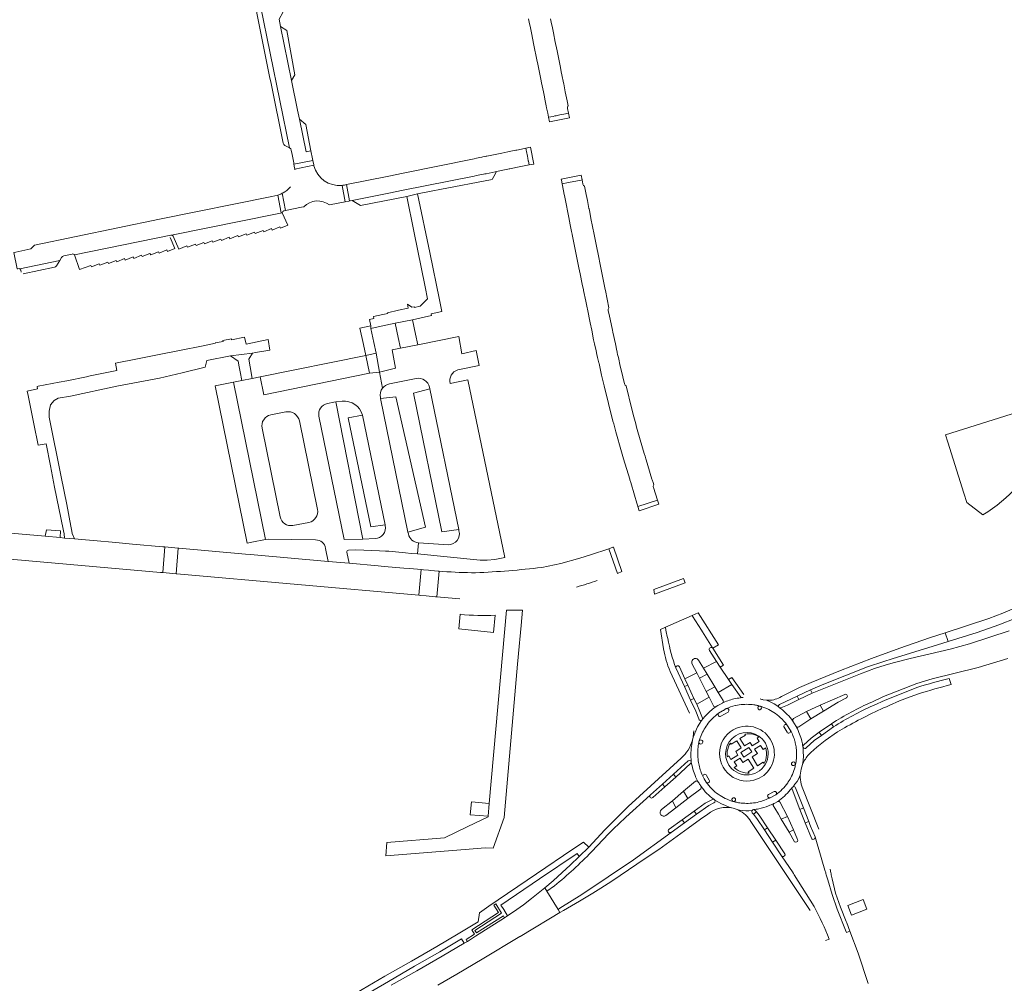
# Model space of a CAD drawing. Header units: metres. Extents: x 166325 to 190320, y 381923 to 404576.
# Tile 778 of 1056: x 176171 to 176440, y 396657 to 396920. Entities that reach past the tile are written whole.
import ezdxf

# ---------------------------------------------------------------- set-up
doc = ezdxf.new("R2010")
doc.units = ezdxf.units.M
for name, color, linetype, lineweight in [('B-WE-VH-VERHARDING_ASFALT-GV', 8, 'Continuous', 18), ('B-WE-VH-VERHARDING_BETON-GV', 8, 'Continuous', 18), ('B-WE-VH-VERHARDING_BETONSTRAATSTEEN-GV', 8, 'Continuous', 18), ('B-WE-VH-VERHARDING_GESLOTEN-GV', 8, 'Continuous', 18), ('B-WE-VH-VERHARDING_HALFVERHARDING-GV', 8, 'Continuous', 18), ('B-WE-VH-VERHARDING_STRAATBAKSTEEN-GV', 8, 'Continuous', 18)]:
    doc.layers.add(name, color=color, linetype=linetype, lineweight=lineweight)

msp = doc.modelspace()

# ---------------------------------------------------------------- linework, layer by layer
at = {"layer": 'B-WE-VH-VERHARDING_ASFALT-GV', "flags": 128}
for points in [[(176310.196, 396920.473), (176310.38, 396919.554), (176310.687, 396918.024), (176311.059, 396916.173), (176311.549, 396913.734), (176312.573, 396908.785), (176312.636, 396908.476), (176312.903, 396907.159), (176313.541, 396904.01), (176313.754, 396902.959), (176314.258, 396900.473), (176314.444, 396899.558), (176314.445, 396899.554), (176314.755, 396898.024), (176314.757, 396898.013), (176315.023, 396896.701), (176315.13, 396896.173), (176315.427, 396894.706), (176315.658, 396893.569), (176316.868, 396893.809), (176317.393, 396893.913), (176317.739, 396893.982), (176318.765, 396894.185), (176319.777, 396894.386), (176321.096, 396894.648), (176320.828, 396895.968)], [(176320.984, 396896.723), (176320.721, 396898.024), (176320.227, 396900.473), (176320.109, 396901.057), (176319.777, 396902.702), (176319.725, 396902.959), (176319.289, 396905.118), (176319.126, 396905.929), (176318.877, 396907.159), (176318.611, 396908.476), (176317.953, 396911.737), (176317.389, 396914.531), (176317.269, 396915.125), (176317.189, 396915.521), (176317.057, 396916.173), (176316.684, 396918.024), (176316.375, 396919.554), (176316.189, 396920.473)], [(176324.993, 396875.407), (176324.883, 396875.947), (176324.783, 396876.438), (176324.511, 396876.383), (176321.086, 396875.697), (176319.337, 396875.346), (176319.721, 396873.425), (176319.92, 396872.43), (176319.976, 396872.15), (176320.248, 396870.793), (176321.086, 396866.603), (176321.467, 396864.7), (176321.483, 396864.616), (176321.57, 396864.181), (176321.938, 396862.342), (176322.085, 396861.609), (176322.105, 396861.51), (176322.925, 396857.41), (176323.823, 396852.921), (176323.925, 396852.43), (176324.265, 396850.793), (176324.846, 396847.992), (176324.863, 396847.908), (176325.148, 396846.513), (176325.198, 396846.264), (176325.796, 396843.334), (176326.168, 396841.51), (176326.25, 396841.108), (176327.011, 396837.41), (176327.423, 396835.406), (176327.964, 396832.778), (176328.209, 396831.687), (176328.636, 396829.782), (176328.858, 396828.791), (176329.056, 396827.908), (176329.368, 396826.513), (176329.424, 396826.264), (176330.136, 396823.089), (176330.843, 396820.227), (176332.033, 396815.406), (176332.426, 396813.813), (176332.951, 396811.687), (176333.227, 396810.571), (176333.445, 396809.782), (176334.042, 396807.629), (176335.558, 396802.152), (176336.141, 396800.227), (176337.801, 396794.74), (176337.87, 396794.513), (176338.082, 396793.813), (176338.1, 396793.751), (176339.121, 396790.378), (176339.794, 396788.154), (176339.953, 396787.629), (176340.068, 396787.208)], [(176332.138, 396841.505), (176331.181, 396846.264), (176331.131, 396846.513), (176330.85, 396847.908), (176330.673, 396848.791), (176329.936, 396852.455), (176329.105, 396856.588), (176328.94, 396857.41), (176328.115, 396861.51), (176327.224, 396865.942), (176326.892, 396867.593), (176326.701, 396868.543), (176326.684, 396868.627), (176326.249, 396870.793), (176325.919, 396872.43), (176325.454, 396874.744)], [(176336.416, 396820.727), (176335.481, 396824.564), (176335.234, 396825.578), (176334.711, 396827.908), (176334.513, 396828.791), (176334.395, 396829.318), (176334.364, 396829.456), (176334.294, 396829.782), (176333.884, 396831.687), (176333.204, 396834.842), (176333.085, 396835.406), (176332.195, 396839.643), (176331.969, 396840.718)], [(176270.326, 396819.561), (176269.513, 396823.957), (176266.75, 396823.627), (176237.882, 396817.759), (176236.887, 396822.66), (176234.715, 396822.218), (176231.843, 396821.634), (176229.566, 396821.171), (176238.338, 396778.269), (176239.073, 396778.334), (176252.026, 396778.127)], [(176344.358, 396793.17), (176344.181, 396793.751), (176343.949, 396794.513), (176343.88, 396794.74), (176342.746, 396798.469), (176342.274, 396800.019), (176342.211, 396800.227), (176341.986, 396800.966), (176341.763, 396801.739), (176340.064, 396807.629), (176339.688, 396808.932), (176339.469, 396809.782), (176338.978, 396811.687), (176338.431, 396813.813), (176336.797, 396820.156)], [(176277.358, 396779.749), (176277.259, 396780.235), (176269.796, 396816.71), (176269.733, 396817.018)], [(176255.253, 396815.406), (176256.961, 396815.748), (176257.541, 396815.809), (176259.29, 396815.992)], [(176239.776, 396812.248), (176243.887, 396813.071)], [(176268.275, 396778.47), (176264.909, 396778.362), (176259.861, 396778.201), (176252.932, 396811.903)], [(176264.829, 396812.213), (176271.03, 396782.199), (176271.068, 396782.012)], [(176247.616, 396810.597), (176252.56, 396786.445)], [(176340.068, 396787.208), (176345.368, 396788.929), (176344.267, 396792.384)], [(176272.039, 396775.041), (176276.535, 396774.602), (176278.167, 396774.442), (176279.849, 396774.278), (176280.146, 396777.316)], [(176254.772, 396775.809), (176255.448, 396772.247), (176261.2, 396771.736), (176260.559, 396774.721)], [(176260.982, 396775.326), (176263.002, 396775.431), (176269.473, 396775.151), (176271.143, 396775.079), (176272.039, 396775.041)], [(176443.548, 396759.78), (176439.753, 396758.138), (176435.91, 396756.61), (176423.997, 396752.76), (176424.778, 396750.333), (176432.703, 396752.859), (176438.612, 396754.882), (176443.266, 396756.72), (176449.019, 396759.625), (176452.532, 396761.496), (176453.728, 396762.393), (176456.664, 396764.289), (176459.538, 396766.279)], [(176360.512, 396748.528), (176360.443, 396748.637), (176357.683, 396752.99), (176357.403, 396753.431), (176354.957, 396757.289), (176354.828, 396757.477), (176347.545, 396754.262), (176347.714, 396753.431), (176347.804, 396752.99), (176348.061, 396751.73), (176348.176, 396751.165)], [(176378.709, 396733.13), (176383.578, 396735.462), (176387.218, 396737.194), (176390.385, 396738.555), (176402.762, 396743.423), (176407.229, 396744.897), (176409.464, 396745.585), (176421.903, 396749.416), (176424.778, 396750.333), (176423.997, 396752.76), (176419.711, 396751.375), (176411.589, 396748.542), (176403.829, 396745.702), (176395.408, 396742.455), (176387.348, 396739.189), (176384.187, 396737.76), (176379.23, 396735.299)], [(176441.456, 396753.311), (176430.585, 396749.701), (176425.347, 396748.225), (176414.382, 396745.739), (176409.784, 396744.535), (176407.544, 396743.886), (176404.692, 396742.967), (176400.854, 396741.569), (176387.607, 396736.24), (176384.013, 396734.522), (176380.923, 396733.008), (176379.118, 396732.216)], [(176356.628, 396745.257), (176357.952, 396743.04), (176361.555, 396744.894), (176359.614, 396747.947)], [(176351.367, 396743.431), (176352.898, 396740.126), (176356.125, 396741.799), (176354.911, 396744.174)], [(176403.923, 396733.817), (176407.15, 396735.306), (176416.218, 396738.886), (176420.448, 396740.21), (176432.949, 396743.259), (176441.058, 396745.678)], [(176368.136, 396735.186), (176365.727, 396738.657), (176361.962, 396736.437), (176363.32, 396734.248)], [(176425.601, 396738.579), (176425.058, 396740.255)], [(176382.54, 396729.353), (176386.077, 396731.225), (176389.811, 396732.936), (176396.544, 396735.906)], [(176416.51, 396737.894), (176407.546, 396734.361), (176404.38, 396732.924)], [(176408.71, 396732.909), (176411.527, 396734.112), (176414.37, 396735.253), (176416.693, 396736.044)], [(176360.671, 396732.763), (176359.488, 396735.123), (176356.1, 396733.202), (176356.996, 396731.265), (176357.657, 396729.438)], [(176363.113, 396733.564), (176363.173, 396733.593), (176363.403, 396733.7)], [(176375.79, 396734.308), (176375.131, 396734.332), (176376.196, 396733.862), (176377.226, 396733.32), (176378.216, 396732.708), (176378.471, 396732.535)], [(176396.993, 396734.947), (176394.778, 396733.777), (176390.694, 396731.375), (176387.256, 396729.223), (176383.984, 396727.052)], [(176366.709, 396732.865), (176366.605, 396732.841)], [(176373.386, 396732.707), (176373.099, 396732.784)], [(176378.942, 396732.187), (176378.907, 396732.189), (176379.023, 396732.031)], [(176357.684, 396729.163), (176357.684, 396729.162)], [(176382.373, 396728.645), (176382.325, 396728.739)], [(176385.259, 396722.031), (176387.373, 396723.957), (176389.539, 396725.554), (176392.929, 396727.92)], [(176380.785, 396725.615), (176379.979, 396726.927)], [(176383.31, 396727.114), (176383.294, 396727.14), (176383.403, 396726.929)], [(176393.44, 396727.033), (176390.147, 396724.727), (176388.219, 396723.285), (176385.962, 396721.289)], [(176387.237, 396720.021), (176388.906, 396721.519), (176391.176, 396723.319), (176394.598, 396725.675), (176396.48, 396726.802)], [(176356.969, 396723.802), (176356.889, 396723.558), (176356.779, 396723.195)], [(176385.135, 396721.457), (176385.222, 396720.244), (176385.227, 396719.033), (176385.151, 396717.824), (176385.021, 396716.779), (176385.399, 396717.607)], [(176354.596, 396717.204), (176354.45, 396717.014), (176350.412, 396713.338), (176347.44, 396710.676), (176344.091, 396707.739)], [(176383.019, 396716.973), (176382.99, 396716.806), (176382.95, 396716.719)], [(176346.459, 396704.437), (176349.462, 396706.879), (176352.539, 396709.458), (176355.757, 396712.176)], [(176358.779, 396713.802), (176359.526, 396712.495)], [(176380.958, 396711.791), (176381.121, 396712.031)], [(176357.288, 396710.787), (176357.368, 396710.488), (176357.21, 396710.099), (176353.681, 396707.452), (176350.403, 396704.95), (176347.679, 396702.855)], [(176375.708, 396708.596), (176375.735, 396708.61), (176377.222, 396709.394)], [(176387.413, 396696.67), (176385.755, 396700.802), (176384.268, 396704.496), (176382.157, 396710.064)], [(176343.421, 396708.4), (176336.741, 396702.343), (176334.798, 396700.581), (176333.48, 396699.246), (176332.132, 396697.88), (176327.365, 396692.895)], [(176348.578, 396699.116), (176352.177, 396701.688), (176355.414, 396704.048), (176358.437, 396706.184), (176360.374, 396707.251), (176360.739, 396707.281)], [(176368.68, 396706.196), (176368.779, 396706.188)], [(176378.842, 396706.527), (176380.861, 396702.532), (176382.534, 396698.92), (176383.672, 396696.281), (176383.687, 396696.09), (176383.646, 396695.757), (176383.426, 396695.601), (176383.115, 396695.534), (176382.806, 396695.618), (176381.364, 396698.274), (176379.206, 396701.791), (176378.4, 396703.16), (176377.413, 396704.837), (176377.001, 396705.537)], [(176372.006, 396704.28), (176372.421, 396703.796), (176373.13, 396702.97), (176375.434, 396699.435), (176377.686, 396696.095), (176380.163, 396692.403)], [(176318.234, 396677.165), (176318.74, 396677.485), (176324.703, 396681.266), (176331.93, 396686.064), (176338.838, 396690.73), (176349.128, 396698.236)], [(176402.906, 396656.916), (176400.181, 396665.241), (176397.933, 396671.206), (176396.986, 396670.847), (176396.914, 396671.031), (176394.48, 396677.244), (176393.074, 396681.221), (176391.932, 396685.262), (176391.497, 396686.67), (176391.386, 396687.029), (176391.338, 396687.185), (176391.108, 396687.931), (176389.296, 396694.194), (176389.206, 396694.479), (176388.414, 396696.983)], [(176379.475, 396691.661), (176379.262, 396691.839), (176379.294, 396691.791), (176382.439, 396687.185), (176382.485, 396687.117), (176382.54, 396687.029), (176382.764, 396686.67), (176388.208, 396677.943)], [(176317.257, 396683.651), (176315.198, 396682.167), (176318.234, 396677.165)]]:
    msp.add_lwpolyline(points, dxfattribs=at)
at = {"layer": 'B-WE-VH-VERHARDING_ASFALT-GV'}
for points in [[(176320.828, 396895.968, -0.2332792), (176320.984, 396896.723)], [(176325.032, 396875.258, -0.0330496), (176324.993, 396875.407)], [(176325.454, 396874.744, -0.1771106), (176325.032, 396875.258)], [(176331.969, 396840.718, -0.2655966), (176332.138, 396841.505)], [(176269.733, 396817.018, -0.2182096), (176270.326, 396819.561)], [(176336.797, 396820.156, -0.2121214), (176336.416, 396820.727)], [(176259.29, 396815.992, -0.367032), (176264.829, 396812.213)], [(176237.405, 396808.675, -0.4151733), (176239.776, 396812.248)], [(176344.267, 396792.384, -0.2279214), (176344.358, 396793.17)], [(176245.824, 396782.077, -0.4085484), (176242.345, 396784.428)], [(176271.068, 396782.012, -0.4655152), (176268.275, 396778.47)], [(176280.146, 396777.316, -0.3380707), (176277.358, 396779.749)], [(176252.026, 396778.127, -0.3562323), (176254.772, 396775.809)], [(176260.559, 396774.721, -0.4573306), (176260.982, 396775.326)], [(176425.058, 396740.255, 0.0153197), (176416.51, 396737.894)], [(176416.693, 396736.044, -0.0200665), (176425.601, 396738.579)], [(176396.544, 396735.906, -0.91214), (176396.993, 396734.947)], [(176363.32, 396734.248, -0.4369373), (176363.113, 396733.564)], [(176368.709, 396733.168, 0.0372511), (176366.709, 396732.865)], [(176368.504, 396735.026, -0.1923794), (176368.136, 396735.186)], [(176370.785, 396733.166, 0.0375742), (176368.709, 396733.168)], [(176379.23, 396735.299, -0.1346408), (176375.79, 396734.308)], [(176357.637, 396729.028, -0.0302302), (176358.942, 396730.524)], [(176362.087, 396730.776, 0.0784401), (176358.942, 396727.623)], [(176366.605, 396732.841, 0.0469497), (176364.187, 396732.022)], [(176373.459, 396732.686, -0.8119048), (176373.32, 396731.717)], [(176374.683, 396732.274, 0.011328), (176374.159, 396732.466)], [(176404.38, 396732.924, 0.0357195), (176393.44, 396727.033)], [(176396.48, 396726.802, -0.0242746), (176408.71, 396732.909)], [(176357.657, 396729.438, -0.1429577), (176357.684, 396729.163)], [(176380.751, 396727.582, 0.0500504), (176378.942, 396729.617)], [(176382.325, 396728.739, -0.3660503), (176382.54, 396729.353)], [(176358.942, 396727.623, 0.0673991), (176357.128, 396724.248)], [(176382.912, 396723.13, 0.0591356), (176381.711, 396726.096)], [(176383.984, 396727.052, -0.4777963), (176383.31, 396727.114)], [(176356.69, 396722.88, 0.0144944), (176356.537, 396722.01)], [(176356.779, 396723.195, -0.0705506), (176356.87, 396723.314)], [(176357.128, 396724.248, 0.0088051), (176356.969, 396723.802)], [(176357.601, 396723.314, -0.2519433), (176357.749, 396722.841)], [(176383.021, 396722.703, 0.0093103), (176382.912, 396723.13)], [(176383.173, 396721.982, 0.0141193), (176383.021, 396722.703)], [(176384.807, 396723.13, -0.0215289), (176385.095, 396721.673)], [(176356.529, 396721.957, 0.0079034), (176356.461, 396721.412)], [(176385.962, 396721.289, -0.4168029), (176385.235, 396721.304)], [(176385.399, 396717.607, -0.0860903), (176387.237, 396720.021)], [(176355.735, 396713.533, -0.0568284), (176354.636, 396717.44)], [(176356.392, 396719.212, 0.0316879), (176356.592, 396717.323)], [(176356.592, 396717.323, 0.0127665), (176356.741, 396716.57)], [(176356.06, 396712.841, -0.0117676), (176355.735, 396713.533)], [(176355.757, 396712.176, -0.3613062), (176356.432, 396712.144)], [(176357.836, 396713.402, -0.9479561), (176358.779, 396713.802)], [(176358.711, 396711.915, 0.0848302), (176362.006, 396708.632)], [(176360.739, 396707.281, -0.0829431), (176357.288, 396710.787)], [(176344.091, 396707.739, -0.9669853), (176343.421, 396708.4)], [(176362.006, 396708.632, 0.0809117), (176365.992, 396706.693)], [(176365.735, 396707.323, -0.9981461), (176366.707, 396707.001)], [(176368.779, 396706.188, 0.0094752), (176369.206, 396706.162)], [(176373.075, 396706.535, 0.0513472), (176376.194, 396707.702)], [(176378.75, 396707.029, -0.0064893), (176378.254, 396706.66)], [(176378.254, 396706.66, -0.1000421), (176378.615, 396706.67)], [(176378.615, 396706.67, -0.1268919), (176378.842, 396706.527)], [(176347.679, 396702.855, -0.9649644), (176346.459, 396704.437)], [(176373.075, 396704.684, -0.0207761), (176371.657, 396704.438)], [(176371.657, 396704.438, -0.1950738), (176372.006, 396704.28)], [(176375.735, 396705.481, -0.0395294), (176373.075, 396704.684)], [(176377.173, 396706.115, -0.0220878), (176375.735, 396705.481)], [(176377.001, 396705.537, -0.3043216), (176377.173, 396706.115)], [(176388.414, 396696.983, -0.9583648), (176387.413, 396696.67)], [(176388.208, 396677.943, -0.0266117), (176392.298, 396669.072)]]:
    msp.add_lwpolyline(points, format="xyb", dxfattribs=at)
at = {"layer": 'B-WE-VH-VERHARDING_ASFALT-GV', "flags": 128}
for points in [[(176229.042, 396833.026), (176226.731, 396832.562), (176226.771, 396832.322), (176224.623, 396831.942), (176224.652, 396831.811), (176220.872, 396831.058), (176215.302, 396829.947), (176209.294, 396828.75), (176203.36, 396827.567), (176197.399, 396826.379), (176197.761, 396824.36), (176190.49, 396822.891), (176189.481, 396822.642), (176184.098, 396821.602), (176181.985, 396821.193), (176176.273, 396820.089), (176175.972, 396820.031), (176176.106, 396819.335), (176173.23, 396818.779), (176173.493, 396817.526), (176175.076, 396809.814), (176176.267, 396804.013), (176178.455, 396804.393), (176179.613, 396798.392), (176180.742, 396792.546), (176183.116, 396781.038), (176183.185, 396780.598), (176183.317, 396779.763), (176183.452, 396778.634), (176186.141, 396778.396), (176185.57, 396779.819), (176185.45, 396780.465), (176185.196, 396781.832), (176184.084, 396787.828), (176182.574, 396795.353), (176179.297, 396811.677), (176179.22, 396813.278), (176179.611, 396815.027), (176180.597, 396816.221), (176181.715, 396816.822), (176185.062, 396817.411), (176197.781, 396820.083), (176209.387, 396822.264), (176215.545, 396823.707), (176221.906, 396825.342), (176222.32, 396827.156), (176228.826, 396828.389), (176234.828, 396829.135), (176235.657, 396829.284), (176239.495, 396829.975), (176239.033, 396832.822), (176233.042, 396831.604), (176232.654, 396833.512), (176229.09, 396832.788)], [(176362.531, 396743.359), (176361.555, 396744.894), (176357.952, 396743.04), (176358.925, 396741.411), (176361.024, 396737.949), (176361.962, 396736.437), (176365.727, 396738.657), (176364.804, 396739.987)], [(176356.889, 396740.305), (176356.125, 396741.799), (176352.898, 396740.126), (176353.66, 396738.482), (176355.355, 396734.81), (176356.1, 396733.202), (176359.488, 396735.123), (176358.706, 396736.683)]]:
    msp.add_lwpolyline(points, close=True, dxfattribs=at)
at = {"layer": 'B-WE-VH-VERHARDING_BETON-GV'}
for points in [[(176367.916, 396726.989, 1.0001291), (176371.727, 396712.494)], [(176365.639, 396715.666, -0.9998784), (176373.969, 396723.783)], [(176371.727, 396712.494, 0.999708), (176367.916, 396726.989)]]:
    msp.add_lwpolyline(points, format="xyb", dxfattribs=at)
at = {"layer": 'B-WE-VH-VERHARDING_BETONSTRAATSTEEN-GV', "flags": 128}
for points in [[(176237.003, 396924), (176236.102, 396922.752), (176235.937, 396922.416), (176235.951, 396922.017), (176238.175, 396911.066), (176239.477, 396904.693), (176239.872, 396902.757), (176243.202, 396886.449), (176243.375, 396886.1), (176243.51, 396885.982), (176243.646, 396885.862), (176244.902, 396885.226)], [(176246.116, 396880.708), (176251.261, 396881.774), (176251.174, 396882.209), (176250.747, 396884.352), (176249.428, 396884.107), (176247.606, 396893.043), (176247.105, 396895.503), (176245.461, 396903.569), (176242.451, 396918.332), (176242.042, 396920.34), (176243.111, 396922.173), (176242.423, 396925.584), (176242.302, 396926.184), (176237.129, 396925.106), (176237.183, 396924.758), (176237.184, 396924.527), (176237.184, 396924.362), (176237.003, 396924), (176244.902, 396885.226), (176245.218, 396884.944), (176245.362, 396884.586), (176245.606, 396883.422), (176246.041, 396881.105)], [(176244.155, 396917.277), (176242.451, 396918.332), (176245.461, 396903.569), (176246.362, 396905.124)], [(176316.868, 396893.809), (176315.658, 396893.569), (176315.887, 396892.327), (176321.347, 396893.407), (176321.096, 396894.648), (176319.777, 396894.386), (176318.765, 396894.185), (176317.739, 396893.982), (176317.393, 396893.913)], [(176249.351, 396891.611), (176247.606, 396893.043), (176249.428, 396884.107), (176250.747, 396884.352)], [(176306.701, 396879.808), (176310.332, 396880.561), (176310.124, 396881.609), (176310.114, 396881.657), (176309.978, 396882.342), (176309.855, 396882.959), (176309.613, 396884.181), (176309.526, 396884.616), (176309.509, 396884.7), (176309.428, 396885.11), (176307.411, 396884.7), (176306.998, 396884.616), (176306.701, 396884.556), (176306.684, 396884.552), (176304.858, 396884.181), (176304.511, 396884.11), (176302.864, 396883.776), (176298.765, 396882.942), (176298.579, 396882.904), (176298.327, 396882.853), (176298.217, 396882.831), (176297.739, 396882.734), (176297.393, 396882.663), (176296.883, 396882.56), (176296.868, 396882.557), (176295.931, 396882.366), (176295.333, 396882.244), (176294.842, 396882.145), (176275.931, 396878.3), (176271.996, 396877.5), (176260.501, 396875.163), (176261.327, 396870.72), (176261.47, 396870.749), (176261.996, 396870.856), (176271.996, 396872.849), (176275.931, 396873.633), (176294.842, 396877.401), (176295.333, 396877.499), (176295.931, 396877.618), (176296.868, 396877.805), (176296.883, 396877.808), (176297.393, 396877.91), (176297.912, 396878.013), (176298.217, 396878.074), (176298.327, 396878.096), (176298.579, 396878.146), (176301.086, 396878.645), (176301.435, 396878.715), (176304.511, 396879.353), (176304.883, 396879.43), (176305.032, 396879.461), (176305.498, 396879.558), (176306.684, 396879.804)], [(176310.114, 396881.657), (176310.124, 396881.609), (176310.332, 396880.561), (176311.588, 396880.777), (176310.67, 396885.38), (176309.428, 396885.11), (176309.509, 396884.7), (176309.526, 396884.616), (176309.613, 396884.181), (176309.855, 396882.959), (176309.978, 396882.342)], [(176246.116, 396880.708), (176246.294, 396879.76), (176246.329, 396879.491), (176246.336, 396879.419), (176251.517, 396880.492), (176251.506, 396880.546), (176251.261, 396881.774)], [(176301.04, 396878.013), (176301.086, 396878.095), (176301.435, 396878.715), (176301.086, 396878.645), (176298.579, 396878.146), (176298.327, 396878.096), (176298.217, 396878.074), (176297.912, 396878.013), (176297.393, 396877.91), (176296.883, 396877.808), (176296.868, 396877.805), (176295.931, 396877.618), (176295.333, 396877.499), (176294.842, 396877.401), (176275.931, 396873.633), (176271.996, 396872.849), (176261.996, 396870.856), (176264.327, 396869.424), (176276.964, 396871.91), (176279.838, 396872.633), (176284.023, 396873.453), (176285.931, 396873.842), (176300.212, 396876.544), (176300.3, 396876.701)], [(176324.511, 396876.383), (176324.783, 396876.438), (176324.524, 396877.709), (176324.51, 396877.778), (176319.056, 396876.686), (176319.074, 396876.616), (176319.138, 396876.337), (176319.337, 396875.346), (176321.086, 396875.697)], [(176279.934, 396831.41), (176279.307, 396834.3), (176278.447, 396838.266), (176273.75, 396837.277), (176274.597, 396833.37), (176275.23, 396830.453)], [(176267.145, 396835.849), (176267.096, 396836.617), (176264.15, 396835.982), (176265.094, 396831.495), (176265.72, 396828.52), (176268.562, 396829.098), (176267.941, 396832.057)], [(176233.772, 396827.51), (176234.828, 396829.135), (176228.826, 396828.389), (176230.837, 396826.899), (176231.15, 396825.368), (176231.407, 396823.982), (176231.843, 396821.634), (176234.715, 396822.218), (176234.15, 396825.39)], [(176266.75, 396823.627), (176265.72, 396828.52), (176236.887, 396822.66), (176237.882, 396817.759)], [(176229.566, 396821.171), (176224.599, 396820.162), (176233.373, 396777.251), (176234.637, 396777.51), (176238.338, 396778.269)], [(176271.03, 396782.199), (176264.829, 396812.213), (176260.962, 396811.416), (176267.099, 396781.71)], [(176345.368, 396788.929), (176340.068, 396787.208), (176340.412, 396786.068), (176345.73, 396787.836)], [(176182.36, 396780.588), (176178.524, 396780.904), (176178.132, 396779.106), (176182.273, 396778.739)], [(176210.272, 396769.181), (176213.906, 396768.859), (176214.469, 396775.882), (176210.835, 396776.205)], [(176334.438, 396768.979), (176335.681, 396769.453), (176333.346, 396776.145), (176333.207, 396776.095), (176332.089, 396775.713)], [(176214.709, 396775.861), (176214.469, 396775.882), (176213.906, 396768.859), (176214.088, 396768.843), (176280.227, 396762.991), (176280.835, 396769.995), (176277.776, 396770.266), (176276.117, 396770.413), (176270.784, 396770.886), (176269.131, 396771.033), (176261.2, 396771.736), (176255.448, 396772.247), (176234.213, 396774.131), (176232.917, 396774.246)], [(176285.129, 396762.557), (176285.738, 396769.573), (176285.472, 396769.593), (176283.481, 396769.76), (176282.863, 396769.815), (176281.451, 396769.94), (176280.835, 396769.995), (176280.227, 396762.991), (176280.743, 396762.945), (176282.243, 396762.812), (176284.741, 396762.591)], [(176344.366, 396764.612), (176344.579, 396763.336), (176352.979, 396766.406), (176352.51, 396767.54), (176352.495, 396767.583)], [(176303.489, 396702.315), (176307.177, 396744.198), (176307.343, 396746.083), (176307.685, 396749.969), (176307.774, 396750.868), (176308.154, 396754.709), (176308.568, 396758.886), (176304.187, 396758.945), (176303.094, 396746.717), (176299.468, 396706.145), (176299.152, 396702.614), (176299.142, 396702.499), (176293.641, 396699.849), (176287.224, 396696.757), (176271.49, 396695.43), (176271.162, 396691.811), (176292.846, 396693.591), (176298.323, 396694.041), (176300.534, 396693.882)], [(176299.468, 396706.145), (176294.585, 396706.575), (176294.217, 396703.002), (176299.152, 396702.614)], [(176401.547, 396679.878), (176397.384, 396678.218), (176398.405, 396675.571), (176402.532, 396677.246)]]:
    msp.add_lwpolyline(points, close=True, dxfattribs=at)
for points in [[(176251.548, 396880.335), (176251.531, 396880.42), (176251.517, 396880.492), (176246.336, 396879.419)], [(176246.336, 396879.419), (176246.354, 396879.22)], [(176245.19, 396874.54), (176244.57, 396873.943), (176244.132, 396873.568), (176243.667, 396873.228), (176243.178, 396872.923), (176242.912, 396872.787), (176243.823, 396868.06), (176248.145, 396868.962), (176248.794, 396869.098)], [(176255.827, 396869.603), (176260.078, 396870.466), (176259.245, 396874.944)], [(176259.245, 396874.944), (176260.078, 396870.466), (176261.08, 396870.67), (176261.327, 396870.72), (176260.501, 396875.163), (176260.181, 396875.098)], [(176242.602, 396867.411), (176241.67, 396872.246), (176240.085, 396871.925), (176209.432, 396865.716), (176175.285, 396858.627), (176174.249, 396857.589), (176170.148, 396856.748), (176169.652, 396856.646), (176170.551, 396852.162), (176170.747, 396852.201), (176171.076, 396852.217), (176171.242, 396852.147), (176182.136, 396854.42), (176182.643, 396855.216), (176182.908, 396855.535), (176183.249, 396855.7), (176185.589, 396856.177)], [(176243.327, 396867.956), (176243.823, 396868.06), (176242.912, 396872.787), (176242.539, 396872.597), (176241.67, 396872.246), (176242.602, 396867.411), (176242.938, 396867.479)], [(176186.158, 396855.971), (176212.509, 396861.315), (176212.701, 396861.354), (176241.074, 396867.101), (176242.416, 396867.373), (176242.602, 396867.411)], [(176242.938, 396867.479), (176242.602, 396867.411), (176242.416, 396867.373), (176241.074, 396867.101), (176212.701, 396861.354)], [(176213.086, 396861.113), (176214.643, 396857.501), (176216.894, 396858.417), (176217.063, 396858.036), (176219.212, 396858.903), (176219.371, 396858.508), (176221.522, 396859.377), (176221.672, 396858.973), (176223.823, 396859.85), (176224.003, 396859.445), (176226.12, 396860.283), (176226.326, 396859.918), (176228.443, 396860.776), (176228.613, 396860.392), (176230.745, 396861.258), (176230.927, 396860.862), (176233.07, 396861.739), (176233.236, 396861.34), (176235.368, 396862.205), (176235.533, 396861.812), (176237.68, 396862.664), (176237.854, 396862.268), (176239.981, 396863.149), (176240.145, 396862.749), (176242.264, 396863.615), (176242.452, 396863.222), (176244.445, 396864.072), (176242.938, 396867.479)], [(176212.509, 396861.315), (176186.158, 396855.971), (176187.56, 396851.971), (176190.671, 396853.084), (176190.844, 396852.672), (176192.95, 396853.532), (176193.141, 396853.127), (176195.269, 396854.006), (176195.467, 396853.622), (176197.568, 396854.479), (176197.74, 396854.084), (176199.866, 396854.956), (176200.042, 396854.556), (176202.188, 396855.412), (176202.345, 396855.01), (176204.485, 396855.881), (176204.649, 396855.485), (176206.753, 396856.367)], [(176206.753, 396856.367), (176206.987, 396855.958), (176209.086, 396856.835), (176209.265, 396856.431), (176211.405, 396857.303), (176211.575, 396856.891), (176213.571, 396857.744), (176212.299, 396860.705)], [(176182.136, 396854.42), (176171.242, 396852.147), (176171.49, 396851.834), (176171.602, 396851.257)], [(176172.173, 396850.805), (176180.725, 396852.591), (176180.983, 396852.723), (176181.28, 396852.963), (176182.136, 396854.42)], [(176252.932, 396811.903), (176259.861, 396778.201), (176264.909, 396778.362), (176257.541, 396815.809)], [(176257.541, 396815.809), (176256.961, 396815.748), (176255.253, 396815.406)], [(176237.405, 396808.675), (176242.345, 396784.428)], [(176210.835, 396776.205), (176210.334, 396776.249), (176201.985, 396776.99), (176197.493, 396777.388), (176191.349, 396777.934), (176189.201, 396778.124), (176186.141, 396778.396), (176183.452, 396778.634), (176182.273, 396778.739), (176178.132, 396779.106), (176145.715, 396781.982), (176145.038, 396774.431), (176146.224, 396774.434)], [(176245.824, 396782.077), (176250.2, 396782.88)], [(176155.149, 396774.059), (176209.713, 396769.231), (176210.272, 396769.181), (176210.835, 396776.205)], [(176334.438, 396768.979), (176332.089, 396775.713), (176327.057, 396773.993), (176324.201, 396773.159), (176318.984, 396771.635), (176313.793, 396770.617)], [(176286.79, 396769.496), (176285.738, 396769.573), (176285.129, 396762.557), (176286.168, 396762.465), (176291.422, 396762)], [(176291.542, 396757.792), (176291.131, 396753.825), (176300.612, 396752.841)], [(176300.612, 396752.841), (176301.099, 396757.54)], [(176364.187, 396732.022), (176363.403, 396731.557), (176363.173, 396731.42), (176362.087, 396730.776)], [(176362.719, 396729.988), (176364.683, 396731.091)], [(176373.459, 396732.686), (176373.386, 396732.707)], [(176356.779, 396723.195), (176356.7, 396722.925), (176356.69, 396722.88)], [(176357.836, 396713.402), (176358.166, 396712.841), (176358.711, 396711.915)], [(176365.992, 396706.693), (176366.2, 396706.633)], [(176285.369, 396656.483), (176290.567, 396659.518), (176297.479, 396663.585), (176307.84, 396669.751), (176307.861, 396669.764), (176311.363, 396671.901), (176316.139, 396674.783), (176318.742, 396676.327), (176318.234, 396677.165), (176315.198, 396682.167), (176314.614, 396683.118), (176310.944, 396680.128), (176308.784, 396678.419), (176306.97, 396677.115), (176304.479, 396675.465), (176303.631, 396674.926), (176295.672, 396669.867), (176293.465, 396668.464), (176292.613, 396667.923), (176286.61, 396664.411), (176279.649, 396660.423), (176272.659, 396656.491)]]:
    msp.add_lwpolyline(points, dxfattribs=at)
at = {"layer": 'B-WE-VH-VERHARDING_BETONSTRAATSTEEN-GV'}
for points in [[(176259.245, 396874.944, -0.3696462), (176251.548, 396880.335)], [(176260.181, 396875.098, -0.0322334), (176259.245, 396874.944)], [(176248.794, 396869.098, -0.3831883), (176255.827, 396869.603)], [(176242.938, 396867.479, -0.4087792), (176243.327, 396867.956)], [(176212.701, 396861.354, -0.2742155), (176213.086, 396861.113)], [(176185.589, 396856.177, -0.4740951), (176186.158, 396855.971)], [(176255.253, 396815.406, 0.4158804), (176252.932, 396811.903)], [(176247.616, 396810.597, 0.4128915), (176243.887, 396813.071)], [(176250.2, 396782.88, 0.3984425), (176252.56, 396786.445)], [(176295.729, 396769.15, -0.0147663), (176286.79, 396769.496)], [(176313.793, 396770.617, -0.0217564), (176295.729, 396769.15)], [(176323.312, 396765.226, 0.0087279), (176328.907, 396767.005)], [(176301.099, 396757.54, -0.0393404), (176291.542, 396757.792)], [(176362.087, 396730.776, 0.9239333), (176362.719, 396729.988)], [(176364.683, 396731.091, 0.8952222), (176364.187, 396732.022)], [(176373.099, 396732.68, 0.6709951), (176373.099, 396731.753)], [(176373.386, 396732.707, 0.1100386), (176373.099, 396732.68)], [(176373.099, 396731.753, 0.0410448), (176373.173, 396731.729)], [(176373.173, 396731.729, 0.0794945), (176373.32, 396731.717)], [(176380.751, 396727.582, 0.9060391), (176379.979, 396726.927)], [(176380.785, 396725.615, 0.9755807), (176381.711, 396726.096)], [(176356.69, 396722.88, 0.9510398), (176357.749, 396722.841)], [(176357.601, 396723.314, 0.4076614), (176356.87, 396723.314)], [(176382.02, 396717.145, 0.9116494), (176382.95, 396716.719)], [(176383.019, 396716.973, 0.8447924), (176382.02, 396717.145)], [(176358.711, 396711.915, 0.9425909), (176359.526, 396712.495)], [(176377.708, 396708.5, 0.8795287), (176377.222, 396709.394)], [(176365.735, 396707.323, 0.3758127), (176365.992, 396706.693)], [(176366.2, 396706.633, 0.3323546), (176366.707, 396707.001)], [(176375.708, 396708.596, 0.5753978), (176375.735, 396707.715)], [(176375.735, 396707.715, 0.2373487), (176376.194, 396707.702)]]:
    msp.add_lwpolyline(points, format="xyb", dxfattribs=at)
at = {"layer": 'B-WE-VH-VERHARDING_GESLOTEN-GV', "flags": 128}
for points in [[(176283.197, 396856.613), (176279.838, 396872.633), (176276.964, 396871.91), (176278.864, 396862.46), (176281.947, 396847.209), (176282.606, 396843.948), (176280.599, 396841.973), (176279.029, 396841.62), (176278.991, 396841.792), (176278.328, 396841.664), (176277.085, 396842.526), (176277.33, 396841.422), (176274.645, 396840.83), (176271.694, 396840.179), (176271.732, 396839.931), (176270.396, 396839.663), (176267.814, 396839.146), (176267.974, 396838.582), (176266.738, 396838.275), (176267.096, 396836.617), (176267.145, 396835.849), (176269.891, 396836.489), (176273.75, 396837.277), (176278.447, 396838.266), (176283.649, 396839.432), (176283.547, 396839.9), (176286.48, 396840.542), (176285.867, 396843.651)], [(176354.828, 396757.477), (176354.957, 396757.289), (176357.403, 396753.431), (176357.683, 396752.99), (176360.443, 396748.637), (176360.512, 396748.528), (176362.023, 396749.48), (176356.539, 396758.222), (176354.836, 396757.48)]]:
    msp.add_lwpolyline(points, close=True, dxfattribs=at)
for points in [[(176348.176, 396751.165), (176348.061, 396751.73), (176347.804, 396752.99), (176347.714, 396753.431), (176347.545, 396754.262), (176346.193, 396753.666), (176347.081, 396748.349)], [(176348.858, 396742.181), (176354.14, 396730.754)], [(176356.709, 396729.212), (176355.826, 396731.335), (176354.42, 396734.379), (176352.73, 396738.053), (176352.197, 396739.212), (176352.184, 396739.24), (176350.391, 396743.136)], [(176363.403, 396733.7), (176363.173, 396733.593), (176363.113, 396733.564), (176361.859, 396732.841), (176361.408, 396732.581)], [(176370.785, 396733.166), (176370.842, 396733.161)], [(176378.491, 396732.484), (176378.472, 396732.535), (176378.471, 396732.535), (176378.216, 396732.708), (176377.226, 396733.32), (176376.196, 396733.862), (176375.131, 396734.332), (176374.281, 396734.459)], [(176373.099, 396732.784), (176373.386, 396732.707), (176373.459, 396732.686)], [(176379.023, 396732.031), (176378.907, 396732.189)], [(176357.447, 396728.828), (176356.319, 396727.082), (176355.12, 396724.258), (176354.921, 396723.38), (176354.822, 396722.753), (176354.617, 396721.107), (176354.492, 396719.453), (176354.623, 396717.525)], [(176355.282, 396725.948), (176355.253, 396725.286), (176355.12, 396724.258), (176356.319, 396727.082), (176357.447, 396728.828)], [(176383.403, 396726.929), (176383.294, 396727.14), (176382.373, 396728.645)], [(176380.751, 396727.582), (176381.711, 396726.096)], [(176354.623, 396717.525), (176354.492, 396719.453), (176354.617, 396721.107), (176354.822, 396722.753), (176354.921, 396723.38)], [(176356.69, 396722.88), (176356.7, 396722.925)], [(176356.7, 396722.925), (176356.779, 396723.195), (176356.889, 396723.558), (176356.969, 396723.802)], [(176356.413, 396720.848), (176356.431, 396721.091), (176356.461, 396721.412)], [(176356.529, 396721.957), (176356.537, 396722.01)], [(176382.422, 396710.703), (176382.949, 396711.392), (176383.502, 396712.161), (176383.988, 396712.975), (176384.404, 396713.826), (176384.613, 396715.45), (176385.021, 396716.779), (176385.151, 396717.824), (176385.227, 396719.033), (176385.222, 396720.244), (176385.135, 396721.457)], [(176351.906, 396718.502), (176337.357, 396705.308), (176331.056, 396698.925), (176326.628, 396694.178), (176324.032, 396691.641), (176321.577, 396689.291), (176319.395, 396687.263), (176316.872, 396685.026), (176314.614, 396683.118)], [(176327.365, 396692.895), (176332.132, 396697.88), (176333.48, 396699.246), (176334.798, 396700.581), (176336.741, 396702.343), (176343.421, 396708.4), (176343.48, 396708.454), (176346.741, 396711.412), (176349.764, 396714.117), (176353.794, 396717.762)], [(176384.404, 396713.826), (176383.988, 396712.975), (176383.502, 396712.161), (176382.949, 396711.392), (176382.422, 396710.703), (176382.446, 396710.712)], [(176382.006, 396710.25), (176382.161, 396710.45)], [(176383.075, 396710.384), (176385.23, 396704.888), (176386.704, 396701.168), (176387.024, 396700.384), (176387.222, 396699.9), (176388.414, 396696.983), (176389.206, 396694.479), (176389.296, 396694.194), (176391.108, 396687.931), (176391.338, 396687.185), (176391.386, 396687.029), (176391.497, 396686.67), (176391.932, 396685.262), (176393.074, 396681.221), (176394.48, 396677.244), (176396.914, 396671.031), (176396.986, 396670.847), (176397.933, 396671.206)], [(176389.501, 396699.064), (176384.911, 396710.541), (176384.654, 396711.401)], [(176360.803, 396706.296), (176359.43, 396705.545), (176356.04, 396703.206), (176352.768, 396700.84), (176349.128, 396698.236), (176338.838, 396690.73), (176331.93, 396686.064), (176324.703, 396681.266), (176318.74, 396677.485), (176318.234, 396677.165), (176318.742, 396676.327), (176319.697, 396676.888), (176319.751, 396676.92), (176324.094, 396679.466), (176327.725, 396681.667), (176329.96, 396683.024), (176332.949, 396684.916), (176342.03, 396691.076), (176345.727, 396693.573)], [(176360.739, 396707.281), (176361.04, 396707.055), (176361.897, 396706.527), (176362.9, 396705.992), (176363.937, 396705.528), (176365.002, 396705.135), (176366.09, 396704.815), (176366.586, 396704.672), (176367.129, 396704.473), (176367.766, 396704.317), (176368.629, 396704.179), (176369.5, 396704.121), (176370.373, 396704.142), (176371.241, 396704.243)], [(176366.09, 396704.815), (176365.002, 396705.135), (176363.937, 396705.528), (176362.9, 396705.992), (176361.897, 396706.527), (176361.04, 396707.055), (176361.119, 396706.805)], [(176377.708, 396708.5), (176376.194, 396707.702)], [(176377.173, 396706.115), (176377.413, 396706.236), (176378.254, 396706.66)], [(176371.241, 396704.243), (176370.373, 396704.142), (176369.5, 396704.121), (176368.629, 396704.179), (176367.766, 396704.317), (176367.129, 396704.473), (176367.482, 396704.318)], [(176388.208, 396677.943), (176382.764, 396686.67), (176382.54, 396687.029), (176382.485, 396687.117), (176382.439, 396687.185), (176379.294, 396691.791), (176379.262, 396691.839), (176379.259, 396691.843), (176376.812, 396695.56), (176374.578, 396698.891), (176372.529, 396702.015), (176371.61, 396703.164), (176371.264, 396703.597)], [(176345.727, 396693.573), (176353.759, 396699.366), (176357.163, 396701.821), (176359.099, 396703.217)], [(176370.933, 396701.178), (176372.529, 396698.781), (176386.914, 396677.185), (176387.089, 396676.884)], [(176397.933, 396671.206), (176397.072, 396673.49), (176396.914, 396673.881), (176395.345, 396677.768), (176394.017, 396681.64), (176393.076, 396685.575), (176392.871, 396686.67), (176392.803, 396687.029), (176392.774, 396687.185), (176392.582, 396688.208)], [(176314.614, 396683.118), (176315.198, 396682.167), (176317.257, 396683.651)], [(176391.3, 396668.695), (176392.298, 396669.072)]]:
    msp.add_lwpolyline(points, dxfattribs=at)
at = {"layer": 'B-WE-VH-VERHARDING_GESLOTEN-GV'}
for points in [[(176350.391, 396743.136, -0.0327705), (176348.176, 396751.165)], [(176347.081, 396748.349, 0.0685855), (176348.858, 396742.181)], [(176366.709, 396734.772, 0.0569585), (176363.403, 396733.7)], [(176368.504, 396735.026, 0.0298795), (176366.709, 396734.772)], [(176368.709, 396735.06, -0.0973115), (176368.504, 396735.026)], [(176368.786, 396735.096, -0.0463151), (176368.709, 396735.06)], [(176370.842, 396733.161, -0.0155868), (176371.687, 396733.066)], [(176371.687, 396733.066, -0.0088047), (176372.184, 396732.984)], [(176374.281, 396734.459, -0.0326424), (176373.451, 396734.694)], [(176361.408, 396732.581, 0.0488022), (176358.942, 396730.524)], [(176372.184, 396732.984, -0.0169171), (176373.099, 396732.784)], [(176373.459, 396732.686, -0.0138188), (176374.159, 396732.466)], [(176374.683, 396732.274, -0.012057), (176375.266, 396732.031)], [(176375.266, 396732.031, -0.0813657), (176378.942, 396729.617)], [(176378.907, 396732.189, -0.0835246), (176378.752, 396732.227)], [(176382.373, 396728.645, 0.0766075), (176379.023, 396732.031)], [(176357.314, 396728.775, -0.4585726), (176356.709, 396729.212)], [(176357.637, 396729.028, -0.1430517), (176357.447, 396728.828)], [(176384.807, 396723.13, 0.0584679), (176383.403, 396726.929)], [(176354.921, 396723.38, -0.1437729), (176351.906, 396718.502)], [(176356.392, 396719.212, -0.0275331), (176356.413, 396720.848)], [(176383.173, 396721.982, -0.0296017), (176383.367, 396720.384)], [(176383.367, 396720.384, -0.017263), (176383.392, 396719.394)], [(176385.135, 396721.457, -0.1090978), (176385.095, 396721.673)], [(176383.231, 396717.464, -0.0252248), (176382.957, 396716.14)], [(176383.392, 396719.394, -0.0355902), (176383.231, 396717.464)], [(176357.836, 396713.402, -0.0561462), (176356.741, 396716.57)], [(176382.81, 396715.615, -0.0404394), (176382.006, 396713.572)], [(176382.957, 396716.14, -0.0103152), (176382.81, 396715.615)], [(176356.06, 396712.841, 0.0120641), (176356.432, 396712.144)], [(176380.958, 396711.791, -0.0857662), (176377.708, 396708.5)], [(176382.006, 396713.572, -0.0330143), (176381.121, 396712.031)], [(176384.654, 396711.401, -0.0692649), (176384.404, 396713.826)], [(176378.75, 396707.029, 0.0622143), (176382.006, 396710.25)], [(176382.161, 396710.45, -0.1943642), (176382.422, 396710.703)], [(176382.446, 396710.712, -0.4318867), (176383.075, 396710.384)], [(176367.222, 396706.396, -0.0189343), (176366.2, 396706.633)], [(176367.878, 396706.286, -0.0118616), (176367.222, 396706.396)], [(176368.68, 396706.196, -0.0150529), (176367.878, 396706.286)], [(176373.075, 396706.535, -0.0709419), (176369.206, 396706.162)], [(176359.099, 396703.217, -0.2411552), (176366.09, 396704.815)], [(176367.482, 396704.318, -0.1518721), (176370.933, 396701.178)], [(176371.298, 396704.305, -0.198404), (176371.657, 396704.438)], [(176317.257, 396683.651, 0.0294556), (176327.365, 396692.895)]]:
    msp.add_lwpolyline(points, format="xyb", dxfattribs=at)
at = {"layer": 'B-WE-VH-VERHARDING_HALFVERHARDING-GV', "flags": 128}
for points in [[(176290.869, 396824.569), (176296.702, 396825.753), (176295.915, 396829.834), (176291.999, 396828.916), (176291.147, 396833.689), (176279.934, 396831.41), (176275.23, 396830.453), (176272.96, 396829.992), (176273.884, 396825.042), (176269.513, 396823.957), (176270.326, 396819.561)], [(176272.168, 396820.709), (176279.477, 396822.212)], [(176288.301, 396776.779), (176280.146, 396777.316), (176279.849, 396774.278), (176296.942, 396772.609), (176298.92, 396772.55), (176300.938, 396772.744), (176303.747, 396773.265), (176293.634, 396821.84), (176288.736, 396820.856)], [(176283.133, 396819.802), (176283.222, 396819.366), (176291.11, 396780.949)], [(176450.149, 396803.358), (176446.919, 396813.968), (176424.054, 396806.78), (176424.666, 396804.832), (176429.06, 396790.856), (176429.855, 396788.327), (176434.29, 396784.994)], [(176291.11, 396780.949), (176291.185, 396780.584)]]:
    msp.add_lwpolyline(points, dxfattribs=at)
for points in [[(176268.562, 396829.098), (176265.72, 396828.52), (176266.75, 396823.627), (176269.513, 396823.957)], [(176283.222, 396819.366), (176278.752, 396818.196), (176286.519, 396780.351), (176291.11, 396780.949)], [(176273.959, 396817.233), (176269.796, 396816.71), (176277.259, 396780.235), (176282.053, 396781.552)], [(176369.152, 396721.836), (176367.893, 396723.828), (176369.414, 396724.789), (176369.257, 396725.039), (176369.856, 396725.146), (176370.464, 396725.174), (176371.071, 396725.122), (176371.665, 396724.991), (176372.237, 396724.784), (176372.777, 396724.503), (176373.08, 396724.303), (176372.593, 396723.995), (176373.189, 396723.052), (176371.292, 396721.852), (176370.688, 396722.807)], [(176366.748, 396720.308), (176367.349, 396719.351), (176365.449, 396718.157), (176364.855, 396719.102), (176364.516, 396718.889), (176364.464, 396719.181), (176364.417, 396719.788), (176364.449, 396720.396), (176364.561, 396720.994), (176364.751, 396721.573), (176365.014, 396722.122), (176365.347, 396722.631), (176365.537, 396722.329), (176367.033, 396723.27), (176368.287, 396721.274)], [(176368.935, 396718.815), (176368.167, 396720.034), (176370.383, 396721.431), (176371.151, 396720.213)], [(176372.667, 396719.793), (176371.931, 396720.981), (176373.569, 396721.996), (176374.242, 396720.909), (176374.95, 396721.347), (176375.109, 396720.698), (176375.19, 396720.034), (176375.191, 396719.365), (176375.112, 396718.701), (176374.955, 396718.051), (176374.721, 396717.424), (176374.519, 396717.013), (176374.288, 396717.386), (176372.752, 396716.435), (176371.225, 396718.9)], [(176368.74, 396717.318), (176370.175, 396718.222), (176371.72, 396715.768), (176370.192, 396714.806), (176370.426, 396714.434), (176369.963, 396714.433), (176369.298, 396714.498), (176368.646, 396714.642), (176368.015, 396714.863), (176367.415, 396715.157), (176366.855, 396715.52), (176366.342, 396715.948), (176367.046, 396716.392), (176366.365, 396717.473), (176367.995, 396718.5)]]:
    msp.add_lwpolyline(points, close=True, dxfattribs=at)
at = {"layer": 'B-WE-VH-VERHARDING_HALFVERHARDING-GV'}
for points in [[(176288.736, 396820.856, -0.395533), (176290.869, 396824.569)], [(176279.477, 396822.212, -0.414112), (176283.133, 396819.802)], [(176270.326, 396819.561, -0.1792341), (176272.168, 396820.709)], [(176434.29, 396784.994, 0.164071), (176450.149, 396803.358)], [(176291.185, 396780.584, -0.4976956), (176288.301, 396776.779)], [(176365.639, 396715.666, 1.0003647), (176373.969, 396723.783)]]:
    msp.add_lwpolyline(points, format="xyb", dxfattribs=at)
at = {"layer": 'B-WE-VH-VERHARDING_STRAATBAKSTEEN-GV'}
for points in [[(176360.512, 396748.528, 0.9675856), (176359.614, 396747.947)], [(176356.628, 396745.257, 1.0021922), (176354.911, 396744.174)], [(176351.367, 396743.431, 0.9007052), (176350.391, 396743.136)], [(176378.709, 396733.13, 0.3587484), (176378.471, 396732.535)], [(176403.923, 396733.817, 0.0393755), (176392.929, 396727.92)], [(176360.671, 396732.763, 0.3683686), (176361.408, 396732.581)], [(176378.491, 396732.484, 0.1891783), (176378.752, 396732.227)], [(176378.942, 396732.187, 0.0922794), (176379.118, 396732.216)], [(176357.314, 396728.775, 0.0739939), (176357.447, 396728.828)], [(176357.637, 396729.028, 0.0691318), (176357.684, 396729.162)], [(176385.259, 396722.031, 0.2000784), (176385.095, 396721.673)], [(176385.135, 396721.457, 0.0910534), (176385.235, 396721.304)], [(176354.447, 396717.795, 0.3752395), (176353.794, 396717.762)], [(176354.623, 396717.525, 0.1703955), (176354.447, 396717.795)], [(176354.596, 396717.204, 0.1223687), (176354.636, 396717.44)], [(176354.636, 396717.44, 0.0489024), (176354.623, 396717.525)], [(176356.741, 396711.623, -0.009626), (176356.432, 396712.144)], [(176357.288, 396710.787, -0.0169482), (176356.741, 396711.623)], [(176382.161, 396710.45, 0.2072871), (176382.157, 396710.064)], [(176360.803, 396706.296, 0.3140496), (176361.119, 396706.805)], [(176371.241, 396704.243, 0.3610199), (176371.264, 396703.597)], [(176371.298, 396704.305, 0.040915), (176371.241, 396704.243)], [(176348.578, 396699.116, 1.0337081), (176349.128, 396698.236)], [(176379.475, 396691.661, 0.7244989), (176380.163, 396692.403)]]:
    msp.add_lwpolyline(points, format="xyb", dxfattribs=at)
at = {"layer": 'B-WE-VH-VERHARDING_STRAATBAKSTEEN-GV', "flags": 128}
for points in [[(176359.614, 396747.947), (176361.555, 396744.894), (176362.531, 396743.359), (176363.421, 396743.918), (176360.512, 396748.528)], [(176354.911, 396744.174), (176356.125, 396741.799), (176356.889, 396740.305), (176358.925, 396741.411), (176357.952, 396743.04)], [(176357.952, 396743.04), (176356.628, 396745.257)], [(176407.229, 396744.897), (176402.762, 396743.423), (176390.385, 396738.555), (176387.218, 396737.194), (176387.607, 396736.24), (176400.854, 396741.569)], [(176400.854, 396741.569), (176404.692, 396742.967), (176407.544, 396743.886)], [(176350.391, 396743.136), (176352.184, 396739.24), (176352.197, 396739.212), (176352.73, 396738.053), (176353.66, 396738.482), (176352.898, 396740.126), (176351.367, 396743.431)], [(176368.942, 396735.906), (176365.655, 396740.573), (176364.804, 396739.987), (176365.727, 396738.657), (176368.136, 396735.186)], [(176363.32, 396734.248), (176361.962, 396736.437), (176361.024, 396737.949), (176358.706, 396736.683), (176359.488, 396735.123), (176360.671, 396732.763)], [(176396.544, 396735.906), (176389.811, 396732.936), (176390.694, 396731.375), (176394.778, 396733.777)], [(176357.657, 396729.438), (176356.996, 396731.265), (176356.1, 396733.202), (176355.355, 396734.81), (176354.42, 396734.379), (176355.826, 396731.335), (176356.709, 396729.212)], [(176361.408, 396732.581), (176361.859, 396732.841), (176363.113, 396733.564)], [(176379.118, 396732.216), (176380.923, 396733.008), (176384.013, 396734.522), (176383.578, 396735.462), (176378.709, 396733.13)], [(176394.778, 396733.777), (176396.993, 396734.947)], [(176407.15, 396735.306), (176403.923, 396733.817)], [(176404.38, 396732.924), (176407.546, 396734.361)], [(176378.471, 396732.535), (176378.472, 396732.535), (176378.491, 396732.484)], [(176378.907, 396732.189), (176378.942, 396732.187)], [(176383.984, 396727.052), (176387.256, 396729.223), (176386.077, 396731.225), (176382.54, 396729.353)], [(176382.325, 396728.739), (176382.373, 396728.645), (176383.294, 396727.14)], [(176392.929, 396727.92), (176393.44, 396727.033)], [(176383.294, 396727.14), (176383.31, 396727.114)], [(176385.962, 396721.289), (176388.219, 396723.285), (176390.147, 396724.727), (176389.539, 396725.554), (176387.373, 396723.957), (176385.259, 396722.031)], [(176353.794, 396717.762), (176349.764, 396714.117), (176350.412, 396713.338), (176354.45, 396717.014), (176354.596, 396717.204)], [(176355.757, 396712.176), (176352.539, 396709.458), (176353.681, 396707.452), (176357.21, 396710.099), (176357.368, 396710.488), (176357.288, 396710.787)], [(176346.741, 396711.412), (176343.48, 396708.454), (176343.421, 396708.4)], [(176344.091, 396707.739), (176347.44, 396710.676), (176346.741, 396711.412)], [(176382.157, 396710.064), (176384.268, 396704.496)], [(176382.446, 396710.712), (176382.422, 396710.703)], [(176384.268, 396704.496), (176385.23, 396704.888), (176383.075, 396710.384)], [(176350.403, 396704.95), (176349.462, 396706.879), (176346.459, 396704.437)], [(176361.119, 396706.805), (176361.04, 396707.055), (176360.739, 396707.281), (176360.374, 396707.251), (176358.437, 396706.184), (176355.414, 396704.048), (176356.04, 396703.206), (176359.43, 396705.545)], [(176359.43, 396705.545), (176360.803, 396706.296)], [(176377.001, 396705.537), (176377.413, 396704.837), (176378.4, 396703.16), (176379.206, 396701.791), (176380.861, 396702.532), (176378.842, 396706.527)], [(176347.679, 396702.855), (176350.403, 396704.95)], [(176371.264, 396703.597), (176371.61, 396703.164), (176372.421, 396703.796), (176372.006, 396704.28)], [(176352.768, 396700.84), (176352.177, 396701.688), (176348.578, 396699.116)], [(176349.128, 396698.236), (176352.768, 396700.84)], [(176387.024, 396700.384), (176386.704, 396701.168), (176385.755, 396700.802), (176387.413, 396696.67)], [(176388.414, 396696.983), (176387.222, 396699.9), (176387.024, 396700.384)], [(176262.421, 396651.916), (176271.915, 396657.514), (176279.058, 396661.641), (176285.936, 396665.625), (176291.865, 396669.143), (176292.613, 396667.923), (176293.465, 396668.464), (176293.357, 396668.636), (176293.144, 396668.975), (176295.443, 396670.422), (176294.675, 396671.634), (176301.994, 396676.312), (176300.701, 396678.351), (176301.207, 396678.672), (176302.822, 396676.148), (176295.487, 396671.463), (176295.944, 396670.749), (176303.307, 396675.435), (176303.522, 396675.097), (176303.631, 396674.926), (176304.479, 396675.465), (176303.391, 396677.172), (176302.637, 396678.356), (176313.169, 396685.512), (176323.495, 396692.454), (176324.032, 396691.641), (176326.628, 396694.178), (176325.164, 396695.573), (176322.247, 396693.648), (176312.327, 396686.888), (176299.366, 396678.04), (176298.711, 396677.592), (176296.745, 396676.25), (176296.45, 396673.803), (176290.994, 396670.472), (176285.111, 396667.06), (176278.196, 396663.047), (176270.919, 396658.93), (176261.61, 396653.449)], [(176380.163, 396692.403), (176377.686, 396696.095), (176376.812, 396695.56)], [(176376.812, 396695.56), (176379.259, 396691.843), (176379.262, 396691.839), (176379.475, 396691.661)]]:
    msp.add_lwpolyline(points, dxfattribs=at)
for points in [[(176350.412, 396713.338), (176349.764, 396714.117), (176346.741, 396711.412), (176347.44, 396710.676)], [(176353.681, 396707.452), (176352.539, 396709.458), (176349.462, 396706.879), (176350.403, 396704.95)], [(176356.04, 396703.206), (176355.414, 396704.048), (176352.177, 396701.688), (176352.768, 396700.84)], [(176373.13, 396702.97), (176372.421, 396703.796), (176371.61, 396703.164), (176372.529, 396702.015), (176374.578, 396698.891), (176375.434, 396699.435)], [(176385.23, 396704.888), (176384.268, 396704.496), (176385.755, 396700.802), (176386.704, 396701.168)], [(176380.861, 396702.532), (176379.206, 396701.791), (176381.364, 396698.274), (176382.534, 396698.92)], [(176375.434, 396699.435), (176374.578, 396698.891), (176376.812, 396695.56), (176377.686, 396696.095)], [(176382.534, 396698.92), (176381.364, 396698.274), (176382.806, 396695.618), (176383.115, 396695.534), (176383.426, 396695.601), (176383.646, 396695.757), (176383.687, 396696.09), (176383.672, 396696.281)]]:
    msp.add_lwpolyline(points, close=True, dxfattribs=at)

doc.saveas('drawing.dxf')
